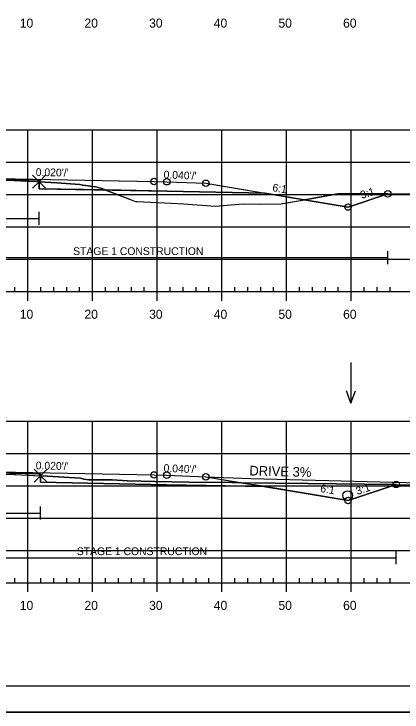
# Model space of a CAD drawing. Extents: x 1365647 to 1367999, y 387113 to 400173.
# Drawn here: x 1365901.9 to 1365961.9, y 387799.4 to 387907.3 of the extents above; entities that cross this region are included whole.
import ezdxf

# ---------------------------------------------------------------- set-up
doc = ezdxf.new("R2010")
doc.units = 0
for name, color, linetype in [('R_Alt Surface', 7, 'Continuous'), ('R_Axis', 7, 'Continuous'), ('R_Axis Annot', 7, 'Continuous'), ('R_Border', 7, 'Continuous'), ('R_Contours', 7, 'Continuous'), ('R_Drive', 7, 'Continuous'), ('R_Exist Surface', 7, 'Continuous'), ('R_Fin Surface', 7, 'Continuous'), ('R_Fin Surface Annot', 7, 'Continuous'), ('R_Grid', 7, 'Continuous'), ('R_No Plot', 7, 'Continuous'), ('R_Proposed Const Limits', 7, 'Continuous'), ('R_Water', 7, 'Continuous'), ('R_Water Annot', 7, 'Continuous')]:
    doc.layers.add(name, color=color, linetype=linetype)

msp = doc.modelspace()

# ---------------------------------------------------------------- linework, layer by layer
at = {"layer": 'R_Alt Surface'}
for points in [[(1365847.47, 387879.6), (1365862.59, 387879.91), (1365882.1, 387880.3), (1365882.1, 387881.59), (1365894.09, 387881.83), (1365905.82, 387881.59), (1365905.82, 387880.3), (1365925.59, 387879.91), (1365940.72, 387879.6)], [(1365847.47, 387834.25), (1365862.59, 387834.55), (1365882.22, 387834.94), (1365882.22, 387836.23), (1365894.09, 387836.47), (1365906.05, 387836.23), (1365906.05, 387834.94), (1365925.59, 387834.55), (1365940.72, 387834.25)]]:
    msp.add_lwpolyline(points, dxfattribs=at)
at = {"layer": 'R_Axis'}
for p, q in [((1365902.09, 387864.39), (1365902.09, 387865.09)), ((1365906.09, 387864.39), (1365906.09, 387865.09)), ((1365908.09, 387864.39), (1365908.09, 387865.09)), ((1365910.09, 387864.39), (1365910.09, 387865.09)), ((1365912.09, 387864.39), (1365912.09, 387865.09)), ((1365916.09, 387864.39), (1365916.09, 387865.09)), ((1365918.09, 387864.39), (1365918.09, 387865.09)), ((1365920.09, 387864.39), (1365920.09, 387865.09)), ((1365922.09, 387864.39), (1365922.09, 387865.09)), ((1365926.09, 387864.39), (1365926.09, 387865.09)), ((1365928.09, 387864.39), (1365928.09, 387865.09)), ((1365930.09, 387864.39), (1365930.09, 387865.09)), ((1365932.09, 387864.39), (1365932.09, 387865.09)), ((1365936.09, 387864.39), (1365936.09, 387865.09)), ((1365938.09, 387864.39), (1365938.09, 387865.09)), ((1365940.09, 387864.39), (1365940.09, 387865.09)), ((1365942.09, 387864.39), (1365942.09, 387865.09)), ((1365946.09, 387864.39), (1365946.09, 387865.09)), ((1365948.09, 387864.39), (1365948.09, 387865.09)), ((1365950.09, 387864.39), (1365950.09, 387865.09)), ((1365952.09, 387864.39), (1365952.09, 387865.09)), ((1365956.09, 387864.39), (1365956.09, 387865.09)), ((1365958.09, 387864.39), (1365958.09, 387865.09)), ((1365960.09, 387864.39), (1365960.09, 387865.09)), ((1365749.09, 387864.39), (1366039.09, 387864.39)), ((1365904.09, 387862.99), (1365904.09, 387864.39)), ((1365914.09, 387862.99), (1365914.09, 387864.39)), ((1365924.09, 387862.99), (1365924.09, 387864.39)), ((1365934.09, 387862.99), (1365934.09, 387864.39)), ((1365944.09, 387862.99), (1365944.09, 387864.39)), ((1365954.09, 387862.99), (1365954.09, 387864.39)), ((1365902.09, 387819.39), (1365902.09, 387820.09)), ((1365906.09, 387819.39), (1365906.09, 387820.09)), ((1365908.09, 387819.39), (1365908.09, 387820.09)), ((1365910.09, 387819.39), (1365910.09, 387820.09)), ((1365912.09, 387819.39), (1365912.09, 387820.09)), ((1365916.09, 387819.39), (1365916.09, 387820.09)), ((1365918.09, 387819.39), (1365918.09, 387820.09)), ((1365920.09, 387819.39), (1365920.09, 387820.09)), ((1365922.09, 387819.39), (1365922.09, 387820.09)), ((1365926.09, 387819.39), (1365926.09, 387820.09)), ((1365928.09, 387819.39), (1365928.09, 387820.09)), ((1365930.09, 387819.39), (1365930.09, 387820.09)), ((1365932.09, 387819.39), (1365932.09, 387820.09)), ((1365936.09, 387819.39), (1365936.09, 387820.09)), ((1365938.09, 387819.39), (1365938.09, 387820.09)), ((1365940.09, 387819.39), (1365940.09, 387820.09)), ((1365942.09, 387819.39), (1365942.09, 387820.09)), ((1365946.09, 387819.39), (1365946.09, 387820.09)), ((1365948.09, 387819.39), (1365948.09, 387820.09)), ((1365950.09, 387819.39), (1365950.09, 387820.09)), ((1365952.09, 387819.39), (1365952.09, 387820.09)), ((1365956.09, 387819.39), (1365956.09, 387820.09)), ((1365958.09, 387819.39), (1365958.09, 387820.09)), ((1365960.09, 387819.39), (1365960.09, 387820.09)), ((1365749.09, 387819.39), (1366039.09, 387819.39)), ((1365904.09, 387817.99), (1365904.09, 387819.39)), ((1365914.09, 387817.99), (1365914.09, 387819.39)), ((1365924.09, 387817.99), (1365924.09, 387819.39)), ((1365934.09, 387817.99), (1365934.09, 387819.39)), ((1365944.09, 387817.99), (1365944.09, 387819.39)), ((1365954.09, 387817.99), (1365954.09, 387819.39))]:
    msp.add_line(p, q, dxfattribs=at)
at = {"layer": 'R_Border'}
msp.add_line((1366052.27, 387803.39), (1365736.09, 387803.39), dxfattribs=at)
at = {"layer": 'R_Contours'}
for p, q in [((1365905.82, 387881.37), (1365905.82, 387880.3)), ((1365905.82, 387880.3), (1365916.1, 387880.1)), ((1365953.59, 387877.46), (1365959.74, 387879.51)), ((1365946.82, 387878.59), (1365953.59, 387877.46)), ((1365906.05, 387835.94), (1365906.05, 387834.94)), ((1365940.72, 387834.25), (1365937.08, 387834.86)), ((1365937.08, 387834.86), (1365940.72, 387834.25)), ((1365961.04, 387834.59), (1365960.33, 387834.59))]:
    msp.add_line(p, q, dxfattribs=at)
for points in [[(1365882.1, 387881.46), (1365882.14, 387881.46), (1365882.44, 387881.48), (1365883.12, 387881.5), (1365887.54, 387881.67), (1365888.05, 387881.69), (1365890.58, 387881.73), (1365891.37, 387881.74), (1365893.47, 387881.79), (1365893.94, 387881.8), (1365894.22, 387881.8), (1365894.41, 387881.81), (1365898.23, 387881.69), (1365899.37, 387881.65), (1365901.93, 387881.57), (1365902.97, 387881.53), (1365905.37, 387881.39), (1365905.8, 387881.37), (1365905.82, 387881.37), (1365905.82, 387881.59), (1365894.09, 387881.83), (1365882.1, 387881.59)], [(1365905.82, 387881.37), (1365908.54, 387881.2), (1365912.11, 387880.94), (1365912.59, 387880.83), (1365914.58, 387880.57), (1365915.31, 387880.4), (1365916.1, 387880.1), (1365905.82, 387880.3)], [(1365916.1, 387880.1), (1365920.23, 387878.51), (1365920.72, 387878.31), (1365920.92, 387878.31), (1365927.32, 387878.03), (1365928.17, 387877.97), (1365933.12, 387877.61), (1365933.72, 387877.66), (1365937.32, 387877.95), (1365939.89, 387877.91), (1365943.19, 387877.98), (1365946.82, 387878.59), (1365940.72, 387879.6), (1365925.59, 387879.91)], [(1365946.82, 387878.59), (1365947.17, 387878.65), (1365952.03, 387879.48), (1365958.24, 387879.5), (1365959.74, 387879.51), (1365953.59, 387877.46)], [(1365882.22, 387836.1), (1365882.5, 387836.11), (1365882.54, 387836.11), (1365882.7, 387836.12), (1365885.47, 387836.18), (1365885.69, 387836.19), (1365888.29, 387836.27), (1365888.55, 387836.27), (1365893.98, 387836.37), (1365894.17, 387836.37), (1365894.2, 387836.37), (1365894.7, 387836.38), (1365894.82, 387836.38), (1365895.08, 387836.37), (1365901.95, 387836.14), (1365902.16, 387836.13), (1365904.95, 387835.99), (1365905.18, 387835.97), (1365906.05, 387835.94), (1365906.05, 387836.23), (1365894.09, 387836.47), (1365882.22, 387836.23)], [(1365906.05, 387835.94), (1365906.25, 387835.93), (1365912.21, 387835.55), (1365912.74, 387835.4), (1365913.51, 387835.29), (1365917.14, 387835.31), (1365919.48, 387835.16), (1365923.7, 387835.03), (1365928.97, 387834.95), (1365935.65, 387834.88), (1365942.35, 387834.76), (1365947.43, 387834.71), (1365956.09, 387834.63), (1365960.33, 387834.59), (1365961.04, 387834.59), (1365953.59, 387832.1), (1365940.72, 387834.25), (1365925.59, 387834.55), (1365906.05, 387834.94)]]:
    msp.add_lwpolyline(points, close=True, dxfattribs=at)
for points in [[(1365916.1, 387880.1), (1365915.31, 387880.4), (1365914.58, 387880.57), (1365912.59, 387880.83), (1365912.11, 387880.94), (1365908.54, 387881.2), (1365905.82, 387881.37)], [(1365959.74, 387879.51), (1365958.24, 387879.5), (1365952.03, 387879.48), (1365947.17, 387878.65), (1365946.82, 387878.59)], [(1365937.08, 387834.86), (1365935.65, 387834.88), (1365928.97, 387834.95), (1365923.7, 387835.03), (1365919.48, 387835.16), (1365917.14, 387835.31), (1365913.51, 387835.29), (1365912.74, 387835.4), (1365912.21, 387835.55), (1365906.25, 387835.93), (1365906.05, 387835.94)], [(1365906.05, 387834.94), (1365925.59, 387834.55), (1365940.72, 387834.25)], [(1365960.33, 387834.59), (1365956.09, 387834.63), (1365947.43, 387834.71), (1365942.35, 387834.76), (1365937.08, 387834.86)], [(1365940.72, 387834.25), (1365953.59, 387832.1), (1365961.04, 387834.59)]]:
    msp.add_lwpolyline(points, dxfattribs=at)
at = {"layer": 'R_Drive'}
for p, q in [((1365931.57, 387835.77), (1365938.56, 387835.49)), ((1365938.56, 387835.49), (1365979.09, 387834.45))]:
    msp.add_line(p, q, dxfattribs=at)
at = {"layer": 'R_Exist Surface'}
for points in [[(1365901.93, 387881.57), (1365902.97, 387881.53), (1365905.37, 387881.39), (1365905.8, 387881.37), (1365905.82, 387881.37), (1365908.54, 387881.2), (1365912.11, 387880.94), (1365912.59, 387880.83), (1365914.58, 387880.57), (1365915.31, 387880.4), (1365920.23, 387878.51), (1365920.72, 387878.31), (1365920.92, 387878.31), (1365927.32, 387878.03), (1365928.17, 387877.97), (1365933.12, 387877.61), (1365933.72, 387877.66), (1365937.32, 387877.95), (1365939.89, 387877.91), (1365943.19, 387877.98), (1365947.17, 387878.65), (1365952.03, 387879.48), (1365958.24, 387879.5), (1365963.29, 387879.52)], [(1365895.08, 387836.37), (1365901.95, 387836.14), (1365902.16, 387836.13), (1365904.95, 387835.99), (1365905.18, 387835.97), (1365906.05, 387835.94), (1365906.25, 387835.93), (1365912.21, 387835.55), (1365912.74, 387835.4), (1365913.51, 387835.29), (1365917.14, 387835.31), (1365919.48, 387835.16), (1365923.7, 387835.03), (1365928.97, 387834.95), (1365935.65, 387834.88), (1365942.35, 387834.76), (1365947.43, 387834.71), (1365956.09, 387834.63), (1365960.33, 387834.59), (1365970.89, 387834.49)]]:
    msp.add_lwpolyline(points, dxfattribs=at)
at = {"layer": 'R_Fin Surface'}
for points in [[(1365824.93, 387880.68), (1365834.59, 387877.46), (1365847.47, 387879.6), (1365856.59, 387881.13), (1365862.59, 387881.37), (1365864.59, 387881.41), (1365894.09, 387882), (1365923.59, 387881.41), (1365925.59, 387881.37), (1365931.59, 387881.13), (1365940.72, 387879.6), (1365953.59, 387877.46), (1365959.74, 387879.51)], [(1365856.59, 387881.13), (1365862.59, 387881.37), (1365864.59, 387881.41), (1365894.09, 387882), (1365923.59, 387881.41), (1365925.59, 387881.37), (1365931.59, 387881.13)], [(1365824.8, 387835.37), (1365834.59, 387832.1), (1365847.47, 387834.25), (1365856.59, 387835.77), (1365862.59, 387836.01), (1365864.59, 387836.05), (1365894.09, 387836.64), (1365923.59, 387836.05), (1365925.59, 387836.01), (1365931.59, 387835.77), (1365940.72, 387834.25), (1365953.59, 387832.1), (1365961.04, 387834.59)], [(1365856.59, 387835.77), (1365862.59, 387836.01), (1365864.59, 387836.05), (1365894.09, 387836.64), (1365923.59, 387836.05), (1365925.59, 387836.01), (1365931.59, 387835.77)]]:
    msp.add_lwpolyline(points, dxfattribs=at)
at = {"layer": 'R_Grid'}
for p, q in [((1365749.09, 387889.39), (1366039.09, 387889.39)), ((1365904.09, 387864.39), (1365904.09, 387889.39)), ((1365914.09, 387864.39), (1365914.09, 387889.39)), ((1365924.09, 387864.39), (1365924.09, 387889.39)), ((1365934.09, 387864.39), (1365934.09, 387889.39)), ((1365944.09, 387864.39), (1365944.09, 387889.39)), ((1365954.09, 387864.39), (1365954.09, 387889.39)), ((1365749.09, 387884.39), (1366039.09, 387884.39)), ((1365749.09, 387879.39), (1366039.09, 387879.39)), ((1365749.09, 387874.39), (1366039.09, 387874.39)), ((1365749.09, 387869.39), (1366039.09, 387869.39)), ((1365749.09, 387864.39), (1366039.09, 387864.39)), ((1365749.09, 387844.39), (1366039.09, 387844.39)), ((1365904.09, 387819.39), (1365904.09, 387844.39)), ((1365914.09, 387819.39), (1365914.09, 387844.39)), ((1365924.09, 387819.39), (1365924.09, 387844.39)), ((1365934.09, 387819.39), (1365934.09, 387844.39)), ((1365944.09, 387819.39), (1365944.09, 387844.39)), ((1365954.09, 387819.39), (1365954.09, 387844.39)), ((1365749.09, 387839.39), (1366039.09, 387839.39)), ((1365749.09, 387834.39), (1366039.09, 387834.39)), ((1365749.09, 387829.39), (1366039.09, 387829.39)), ((1365749.09, 387824.39), (1366039.09, 387824.39)), ((1365749.09, 387819.39), (1366039.09, 387819.39))]:
    msp.add_line(p, q, dxfattribs=at)
at = {"layer": 'R_No Plot'}
msp.add_line((1365723.69, 387799.41), (1366057.03, 387799.41), dxfattribs=at)
msp.add_lwpolyline([(1365723.69, 388012.75), (1366057.03, 388012.75), (1366057.03, 387799.41), (1365723.69, 387799.41)], close=True, dxfattribs=at)
for points in [[(1365905.82, 387881.37), (1365904.82, 387882.37), (1365905.82, 387881.37), (1365904.82, 387880.37), (1365905.82, 387881.37), (1365906.82, 387880.37), (1365905.82, 387881.37), (1365906.82, 387882.37)], [(1365906.05, 387835.94), (1365905.05, 387836.94), (1365906.05, 387835.94), (1365905.05, 387834.94), (1365906.05, 387835.94), (1365907.05, 387834.94), (1365906.05, 387835.94), (1365907.05, 387836.94)]]:
    msp.add_lwpolyline(points, dxfattribs=at)
for centre in [(1365923.59, 387881.41), (1365923.59, 387881.41), (1365923.59, 387881.41), (1365923.59, 387881.41), (1365923.59, 387881.41), (1365925.59, 387881.37), (1365925.59, 387881.37), (1365925.59, 387881.37), (1365925.59, 387881.37), (1365925.59, 387881.37), (1365931.59, 387881.13), (1365931.59, 387881.13), (1365931.59, 387881.13), (1365931.59, 387881.13), (1365931.59, 387881.13), (1365959.74, 387879.51), (1365959.74, 387879.51), (1365953.59, 387877.46), (1365953.59, 387877.46), (1365953.59, 387877.46), (1365953.59, 387877.46), (1365953.59, 387877.46), (1365923.59, 387836.05), (1365923.59, 387836.05), (1365923.59, 387836.05), (1365923.59, 387836.05), (1365923.59, 387836.05), (1365925.59, 387836.01), (1365925.59, 387836.01), (1365925.59, 387836.01), (1365925.59, 387836.01), (1365925.59, 387836.01), (1365931.59, 387835.77), (1365931.59, 387835.77), (1365931.59, 387835.77), (1365931.59, 387835.77), (1365931.59, 387835.77), (1365961.04, 387834.59), (1365961.04, 387834.59), (1365953.59, 387832.1), (1365953.59, 387832.1), (1365953.59, 387832.1), (1365953.59, 387832.1), (1365953.59, 387832.1)]:
    msp.add_circle(centre, 0.5, dxfattribs=at)
at = {"layer": 'R_Proposed Const Limits'}
for points in [[(1365931.59, 387881.13), (1365953.59, 387877.46), (1365959.74, 387879.51)], [(1365931.59, 387835.77), (1365953.59, 387832.1), (1365961.04, 387834.59)]]:
    msp.add_lwpolyline(points, dxfattribs=at)
at = {"layer": 'R_Water'}
for p, q in [((1365905.82, 387874.71), (1365905.82, 387876.71)), ((1365882.1, 387875.71), (1365905.82, 387875.71)), ((1365959.74, 387868.65), (1365959.74, 387870.65)), ((1365882.1, 387869.65), (1365959.74, 387869.65)), ((1365906.05, 387829.16), (1365906.05, 387831.16)), ((1365882.22, 387830.16), (1365906.05, 387830.16)), ((1365961.04, 387822.26), (1365961.04, 387824.26)), ((1365882.22, 387823.26), (1365961.04, 387823.26))]:
    msp.add_line(p, q, dxfattribs=at)
msp.add_circle((1365953.54, 387832.87), 0.75, dxfattribs=at)
at = {"layer": 'R_Water Annot'}
for p, q in [((1365954.05, 387853.44), (1365954.05, 387847.16)), ((1365954.05, 387847.16), (1365953.35, 387849.08)), ((1365954.05, 387847.16), (1365954.75, 387849.08))]:
    msp.add_line(p, q, dxfattribs=at)

# ---------------------------------------------------------------- texts
at = {"layer": 'R_Axis Annot'}
for s, p in [('10', (1365902.83, 387905.19)), ('20', (1365912.83, 387905.19)), ('30', (1365922.83, 387905.19)), ('40', (1365932.83, 387905.19)), ('50', (1365942.83, 387905.19)), ('60', (1365952.83, 387905.19)), ('10', (1365902.83, 387860.19)), ('20', (1365912.83, 387860.19)), ('30', (1365922.83, 387860.19)), ('40', (1365932.83, 387860.19)), ('50', (1365942.83, 387860.19)), ('60', (1365952.83, 387860.19)), ('10', (1365902.83, 387815.19)), ('20', (1365912.83, 387815.19)), ('30', (1365922.83, 387815.19)), ('40', (1365932.83, 387815.19)), ('50', (1365942.83, 387815.19)), ('60', (1365952.83, 387815.19))]:
    msp.add_text(s, height=1.4, dxfattribs=at).set_placement(p)
at = {"layer": 'R_Drive'}
msp.add_text('DRIVE 3%', height=1.5, rotation=358.4395, dxfattribs=at).set_placement((1365938.32, 387835.98))
at = {"layer": 'R_Fin Surface Annot'}
for s, rotation, p in [("0.020'/'", 358.8542, (1365905.29, 387882.27)), ("0.020'/'", 358.8542, (1365905.29, 387882.27)), ("0.040'/'", 357.7094, (1365925.05, 387881.89)), ("0.040'/'", 357.7095, (1365925.05, 387881.89)), ('6:1', 350.5377, (1365941.83, 387879.93)), ('6:1', 350.5394, (1365941.83, 387879.93)), ('3:1', 18.4349, (1365955.72, 387878.69)), ('3:1', 18.437, (1365955.72, 387878.7)), ("0.020'/'", 358.8542, (1365905.29, 387836.92)), ("0.020'/'", 358.8542, (1365905.29, 387836.92)), ("0.040'/'", 357.7094, (1365925.05, 387836.53)), ("0.040'/'", 357.7095, (1365925.05, 387836.53)), ('3:1', 18.4349, (1365955.03, 387832.95)), ('6:1', 350.5377, (1365949.24, 387833.43))]:
    msp.add_text(s, height=1.2, rotation=rotation, dxfattribs=at).set_placement(p)
at = {"layer": 'R_Water'}
for p in [(1365911.08, 387870.04), (1365911.65, 387823.66)]:
    msp.add_text('STAGE 1 CONSTRUCTION', height=1.2, dxfattribs=at).set_placement(p)

doc.saveas('drawing.dxf')
